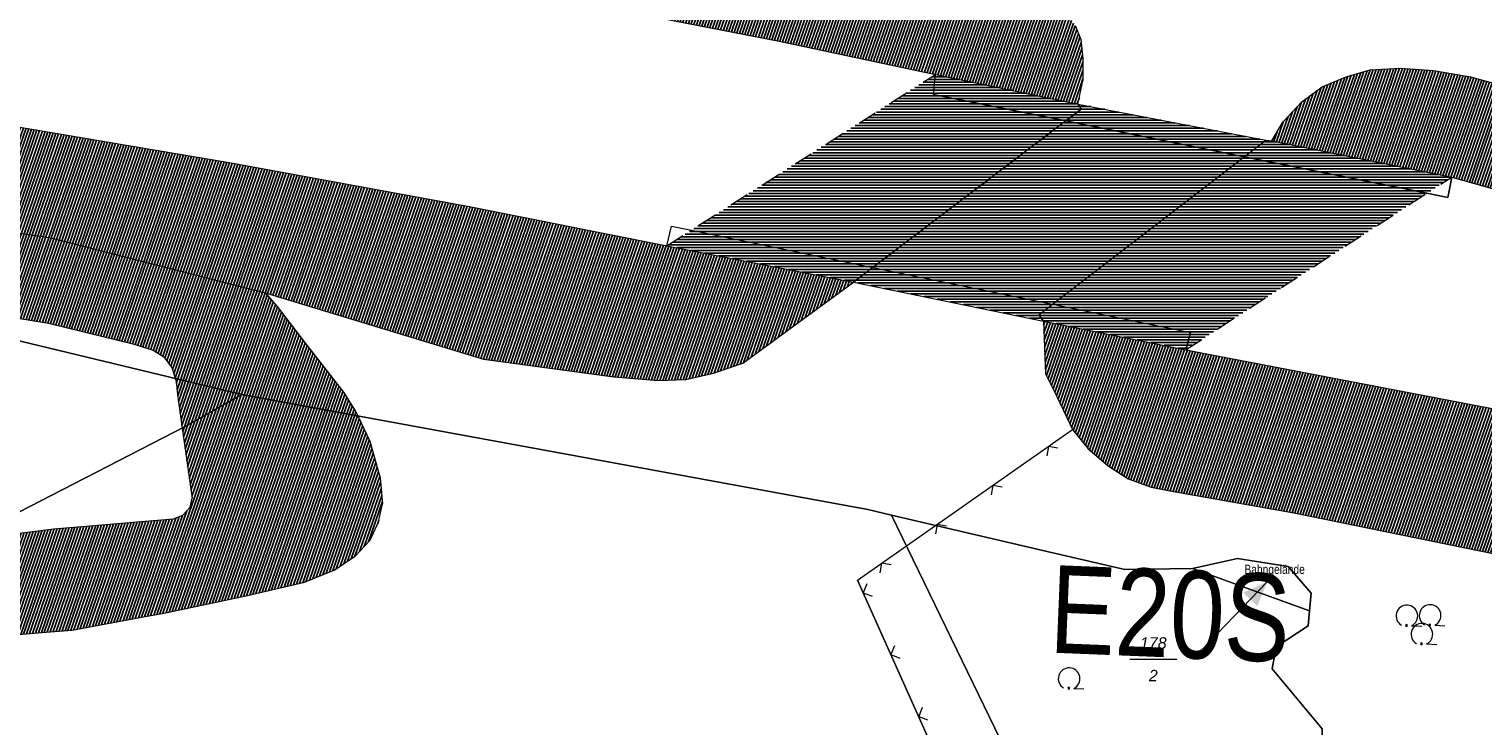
# Model space of a CAD drawing. Header units: metres. Extents: x 345144 to 348639, y 5629211 to 5635235.
# Tile 1032 of 1056: x 347558 to 347665, y 5631561 to 5631613. Entities that reach past the tile are written whole.
import ezdxf
from ezdxf.enums import TextEntityAlignment as Align

# ---------------------------------------------------------------- set-up
doc = ezdxf.new("R2010")
doc.units = ezdxf.units.M
doc.header["$MEASUREMENT"] = 0
doc.linetypes.add('8_8', pattern=[2.8, 1.4, -1.4])
for name, color, linetype in [('028 Geländeform', 7, 'Continuous'), ('081-083 Topographie', 7, 'Continuous'), ('081-083 Topographie Ausg.', 7, 'Continuous'), ('AX Flurstück', 7, 'Continuous'), ('Blatt', 7, 'Continuous'), ('Definitionslinie', 7, 'Continuous'), ('MG Präsentationsobjekt - Linie', 7, 'Continuous'), ('Präsentationsobjekt -Text (punktförmig)', 7, 'Continuous')]:
    doc.layers.add(name, color=color, linetype=linetype)
doc.styles.add('ARIAL', font='arial.ttf', dxfattribs={"height": 1})
doc.styles.add('ARIALIT', font='ariali.ttf', dxfattribs={"height": 1})
pattern_1 = [(250.9552151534, (0, 0), (0.1890527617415, -0.065261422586), [])]

# ---------------------------------------------------------------- blocks, each defined once
blk = doc.blocks.new('alk_7100_nrwx2')
at = {"true_color": 0x2e2e2e}
h = blk.add_hatch(color=250, dxfattribs=at)
edge = h.paths.add_edge_path(flags=0)
edge.add_arc((0.024073, -0.597267), 0.057254, 180, 360, ccw=False)
edge.add_arc((0.024073, -0.597267), 0.057255, 0, 180, ccw=False)
at = {"color": 250, "lineweight": 5, "true_color": 0x2e2e2e, "flags": 128}
blk.add_lwpolyline([(0.349382, -0.597267), (1, -0.597267)], dxfattribs=at)
at = {"color": 250, "lineweight": 5, "true_color": 0x2e2e2e}
for centre, radius, start, end in [((0.024073, 0.012362), 0.690995, -61.91481688, -118.08518312), ((0.024073, -0.597267), 0.057255, 0, 180), ((0.024073, -0.597267), 0.057254, 180, 0)]:
    blk.add_arc(centre, radius, start, end, dxfattribs=at)

msp = doc.modelspace()

# ---------------------------------------------------------------- hatches: boundary and pattern name
at = {"layer": '028 Geländeform', "true_color": 0xb27500}
h = msp.add_hatch(dxfattribs=at)
h.set_pattern_fill('_USER', color=44, scale=0.2, angle=250.95521515, style=0, pattern_type=0)
h.set_pattern_definition(pattern_1)
h.paths.add_polyline_path([(347453.346, 5631629.19), (347453.347, 5631629.194), (347453.347, 5631629.194), (347454.421, 5631634.008), (347454.421, 5631634.008), (347454.496, 5631634.432), (347454.496, 5631634.432), (347454.78, 5631634.811), (347454.78, 5631634.811), (347455.339, 5631635.256), (347455.339, 5631635.256), (347456.074, 5631635.635), (347456.074, 5631635.635), (347456.877, 5631635.799), (347456.877, 5631635.799), (347468.841, 5631638.015), (347468.841, 5631638.015), (347475.877, 5631638.192), (347475.877, 5631638.192), (347482.091, 5631638.349), (347482.091, 5631638.349), (347487.773, 5631638.145), (347487.773, 5631638.145), (347490.272, 5631638.056), (347490.272, 5631638.056), (347511.307, 5631637.542), (347511.307, 5631637.542), (347514.349, 5631637.469), (347514.349, 5631637.469), (347528.224, 5631637.013), (347528.224, 5631637.013), (347542.104, 5631635.616), (347542.104, 5631635.616), (347561.302, 5631632.966), (347561.302, 5631632.966), (347578.793, 5631629.351), (347578.793, 5631629.351), (347589.319, 5631626.973), (347589.319, 5631626.973), (347596.711, 5631625.12), (347596.711, 5631625.12), (347600.596, 5631624.27), (347600.596, 5631624.27), (347623.107, 5631619.387), (347623.107, 5631619.387), (347626.649, 5631618.244), (347626.649, 5631618.244), (347629.424, 5631616.999), (347629.424, 5631616.999), (347633.187, 5631614.942), (347633.187, 5631614.942), (347634.383, 5631613.985), (347634.383, 5631613.985), (347635.181, 5631612.987), (347635.181, 5631612.987), (347635.588, 5631611.957), (347635.588, 5631611.957), (347635.752, 5631610.555), (347635.752, 5631610.555), (347635.741, 5631608.889), (347635.741, 5631608.889), (347635.385, 5631607.183), (347635.385, 5631607.183), (347624.884, 5631609.375), (347624.884, 5631609.375), (347613.376, 5631611.824), (347613.376, 5631611.824), (347589.489, 5631616.481), (347589.489, 5631616.481), (347561.691, 5631620.862), (347561.691, 5631620.862), (347533.953, 5631624.44), (347533.953, 5631624.44), (347496.389, 5631627.353), (347496.389, 5631627.353), (347467.865, 5631629.962), (347467.865, 5631629.962), (347455.903, 5631629.146), (347455.903, 5631629.146), (347453.971, 5631629.179), (347453.971, 5631629.179)], flags=0)
h = msp.add_hatch(dxfattribs=at)
h.set_pattern_fill('_USER', color=44, scale=0.2, angle=250.95521515, style=0, pattern_type=0)
h.set_pattern_definition(pattern_1)
h.paths.add_polyline_path([(347575.506, 5631593.27), (347567.387, 5631595.354), (347567.387, 5631595.354), (347560.101, 5631597.223), (347560.101, 5631597.223), (347559.574, 5631597.359), (347559.574, 5631597.359), (347531.86, 5631601.458), (347531.86, 5631601.458), (347530.322, 5631601.686), (347530.322, 5631601.686), (347529.959, 5631601.721), (347529.959, 5631601.721), (347519.696, 5631602.722), (347519.696, 5631602.722), (347481.585, 5631606.987), (347481.585, 5631606.987), (347479.134, 5631607.355), (347479.134, 5631607.355), (347468.523, 5631608.525), (347468.523, 5631608.525), (347462.48, 5631609.192), (347462.48, 5631609.192), (347460.2, 5631609.511), (347460.2, 5631609.511), (347459.612, 5631609.674), (347459.612, 5631609.674), (347458.984, 5631609.849), (347458.984, 5631609.849), (347457.854, 5631610.449), (347457.854, 5631610.449), (347455.311, 5631612.728), (347455.311, 5631612.728), (347453.557, 5631614.809), (347453.557, 5631614.809), (347453.153, 5631620.401), (347453.153, 5631620.401), (347453.152, 5631620.408), (347453.152, 5631620.408), (347453.75, 5631620.397), (347453.75, 5631620.397), (347455.499, 5631620.365), (347455.499, 5631620.365), (347461.006, 5631615.111), (347461.006, 5631615.111), (347495.415, 5631611.623), (347495.415, 5631611.623), (347511.426, 5631610.418), (347511.426, 5631610.418), (347531.549, 5631608.632), (347531.549, 5631608.632), (347554.368, 5631606.008), (347554.368, 5631606.008), (347572.997, 5631602.853), (347572.997, 5631602.853), (347590.68, 5631599.611), (347590.68, 5631599.611), (347605.108, 5631596.741), (347605.108, 5631596.741), (347618.851, 5631594.065), (347618.851, 5631594.065), (347610.708, 5631588.086), (347610.708, 5631588.086), (347608.543, 5631587.346), (347608.543, 5631587.346), (347606.506, 5631586.873), (347606.506, 5631586.873), (347604.466, 5631586.803), (347604.466, 5631586.803), (347601.186, 5631587.082), (347601.186, 5631587.082), (347591.604, 5631588.368), (347591.604, 5631588.368)], flags=0)
h = msp.add_hatch(dxfattribs=at)
h.set_pattern_fill('_USER', color=44, scale=0.2, angle=250.95521515, style=0, pattern_type=0)
h.set_pattern_definition(pattern_1)
h.paths.add_polyline_path([(347717.598, 5631595.485), (347718.729, 5631595.229), (347718.729, 5631595.229), (347717.905, 5631591.038), (347717.905, 5631591.038), (347717.736, 5631591.087), (347717.736, 5631591.087), (347717.606, 5631590.607), (347717.606, 5631590.607), (347719.222, 5631590.125), (347719.222, 5631590.125), (347721.198, 5631589.537), (347721.198, 5631589.537), (347723.872, 5631588.776), (347723.872, 5631588.776), (347725.583, 5631588.266), (347725.583, 5631588.266), (347726.961, 5631587.855), (347726.961, 5631587.855), (347727.113, 5631588.358), (347727.113, 5631588.358), (347729.355, 5631593.716), (347729.355, 5631593.716), (347728.879, 5631593.96), (347728.879, 5631593.96), (347729.94, 5631595.955), (347729.94, 5631595.955), (347730.559, 5631596.708), (347730.559, 5631596.708), (347731.24, 5631597.149), (347731.24, 5631597.149), (347732.178, 5631597.368), (347732.178, 5631597.368), (347733.343, 5631597.387), (347733.343, 5631597.387), (347751.209, 5631591.605), (347751.209, 5631591.605), (347757.511, 5631589.529), (347757.511, 5631589.529), (347782.259, 5631581.826), (347782.259, 5631581.826), (347782.894, 5631580.825), (347782.894, 5631580.825), (347773.975, 5631583.598), (347773.975, 5631583.598), (347767.769, 5631585.161), (347767.769, 5631585.161), (347778.063, 5631581.984), (347778.063, 5631581.984), (347796.794, 5631576.619), (347796.794, 5631576.619), (347799.745, 5631575.774), (347799.745, 5631575.774), (347800.984, 5631575.145), (347800.984, 5631575.145), (347805.507, 5631573.251), (347805.507, 5631573.251), (347808.816, 5631570.354), (347808.816, 5631570.354), (347807.892, 5631559.075), (347807.892, 5631559.075), (347763.459, 5631572.699), (347763.459, 5631572.699), (347725.803, 5631583.634), (347725.803, 5631583.634), (347724.336, 5631584.06), (347724.336, 5631584.06), (347722.634, 5631584.554), (347722.634, 5631584.554), (347719.891, 5631585.351), (347719.891, 5631585.351), (347718.027, 5631585.892), (347718.027, 5631585.892), (347716.369, 5631586.374), (347716.369, 5631586.374), (347715.982, 5631586.486), (347715.982, 5631586.486), (347690.621, 5631594.01), (347690.621, 5631594.01), (347662.92, 5631601.798), (347662.92, 5631601.798), (347649.668, 5631604.485), (347649.668, 5631604.485), (347650.473, 5631605.854), (347650.473, 5631605.854), (347651.88, 5631607.34), (347651.88, 5631607.34), (347653.377, 5631608.457), (347653.377, 5631608.457), (347655.15, 5631609.203), (347655.15, 5631609.203), (347656.919, 5631609.71), (347656.919, 5631609.71), (347659.142, 5631609.836), (347659.142, 5631609.836), (347661.583, 5631609.669), (347661.583, 5631609.669), (347664.303, 5631609.203), (347664.303, 5631609.203), (347693.442, 5631601.181), (347693.442, 5631601.181)], flags=0)
h = msp.add_hatch(dxfattribs=at)
h.set_pattern_fill('_USER', color=44, scale=0.2, angle=250.95521515, style=0, pattern_type=0)
h.set_pattern_definition(pattern_1)
h.paths.add_polyline_path([(347530.322, 5631601.686), (347531.86, 5631601.458), (347531.86, 5631601.458), (347559.574, 5631597.359), (347559.574, 5631597.359), (347560.101, 5631597.223), (347560.101, 5631597.223), (347567.387, 5631595.354), (347567.387, 5631595.354), (347575.506, 5631593.27), (347575.506, 5631593.27), (347576.386, 5631592.266), (347576.386, 5631592.266), (347578.42, 5631589.639), (347578.42, 5631589.639), (347581.287, 5631585.939), (347581.287, 5631585.939), (347582.189, 5631584.494), (347582.189, 5631584.494), (347582.331, 5631584.194), (347582.331, 5631584.194), (347583.216, 5631582.323), (347583.216, 5631582.323), (347583.985, 5631579.641), (347583.985, 5631579.641), (347584.149, 5631577.717), (347584.149, 5631577.717), (347583.866, 5631576.395), (347583.866, 5631576.395), (347583.249, 5631575.046), (347583.249, 5631575.046), (347582.132, 5631573.853), (347582.132, 5631573.853), (347581.284, 5631573.289), (347581.284, 5631573.289), (347580.633, 5631572.856), (347580.633, 5631572.856), (347578.407, 5631571.932), (347578.407, 5631571.932), (347574.198, 5631570.953), (347574.198, 5631570.953), (347567.956, 5631569.64), (347567.956, 5631569.64), (347566.661, 5631569.401), (347566.661, 5631569.401), (347561.296, 5631568.41), (347561.296, 5631568.41), (347559.387, 5631568.25), (347559.387, 5631568.25), (347552.128, 5631567.641), (347552.128, 5631567.641), (347549.216, 5631567.396), (347549.216, 5631567.396), (347545.229, 5631567.026), (347545.229, 5631567.026), (347543.77, 5631566.89), (347543.77, 5631566.89), (347538.14, 5631566.366), (347538.14, 5631566.366), (347534.088, 5631565.989), (347534.088, 5631565.989), (347530.36, 5631565.844), (347530.36, 5631565.844), (347529.802, 5631565.868), (347529.802, 5631565.868), (347527.124, 5631565.98), (347527.124, 5631565.98), (347523.105, 5631566.408), (347523.105, 5631566.408), (347522.512, 5631566.592), (347522.512, 5631566.592), (347518.604, 5631567.806), (347518.604, 5631567.806), (347516.805, 5631568.622), (347516.805, 5631568.622), (347515.198, 5631569.352), (347515.198, 5631569.352), (347513.276, 5631569.986), (347513.276, 5631569.986), (347512.064, 5631570.226), (347512.064, 5631570.226), (347511.222, 5631570.393), (347511.222, 5631570.393), (347509.202, 5631570.554), (347509.202, 5631570.554), (347506.963, 5631570.387), (347506.963, 5631570.387), (347506.336, 5631570.308), (347506.336, 5631570.308), (347504.611, 5631570.093), (347504.611, 5631570.093), (347499.063, 5631569.025), (347499.063, 5631569.025), (347497.047, 5631568.725), (347497.047, 5631568.725), (347496.912, 5631568.705), (347496.912, 5631568.705), (347494.722, 5631568.817), (347494.722, 5631568.817), (347492.88, 5631569.189), (347492.88, 5631569.189), (347491.414, 5631569.69), (347491.414, 5631569.69), (347490.04, 5631570.431), (347490.04, 5631570.431), (347488.926, 5631571.491), (347488.926, 5631571.491), (347487.867, 5631573.228), (347487.867, 5631573.228), (347487.211, 5631574.863), (347487.211, 5631574.863), (347486.708, 5631576.677), (347486.708, 5631576.677), (347486.488, 5631578.67), (347486.488, 5631578.67), (347486.459, 5631581.567), (347486.459, 5631581.567), (347488.173, 5631581.576), (347488.173, 5631581.576), (347487.768, 5631586.903), (347487.768, 5631586.903), (347487.565, 5631591.202), (347487.565, 5631591.202), (347486.368, 5631591.174), (347486.368, 5631591.174), (347486.358, 5631591.457), (347486.358, 5631591.457), (347486.581, 5631592.627), (347486.581, 5631592.627), (347487.193, 5631593.843), (347487.193, 5631593.843), (347488.054, 5631594.812), (347488.054, 5631594.812), (347489.457, 5631595.513), (347489.457, 5631595.513), (347493.408, 5631597.045), (347493.408, 5631597.045), (347495.894, 5631597.775), (347495.894, 5631597.775), (347496.641, 5631597.994), (347496.641, 5631597.994), (347498.307, 5631598.484), (347498.307, 5631598.484), (347502.004, 5631598.348), (347502.004, 5631598.348), (347507.095, 5631598.081), (347507.095, 5631598.081), (347511.104, 5631597.871), (347511.104, 5631597.871), (347514.535, 5631597.343), (347514.535, 5631597.343), (347521.325, 5631596.298), (347521.325, 5631596.298), (347522.648, 5631596.271), (347522.648, 5631596.271), (347523.967, 5631596.555), (347523.967, 5631596.555), (347525.388, 5631597.274), (347525.388, 5631597.274), (347525.862, 5631597.673), (347525.862, 5631597.673), (347527.013, 5631598.643), (347527.013, 5631598.643), (347529.959, 5631601.721), (347529.959, 5631601.721)], flags=0)
h.paths.add_polyline_path([(347501.893, 5631591.733), (347522.917, 5631590.748), (347522.917, 5631590.748), (347524.202, 5631590.786), (347524.202, 5631590.786), (347525.31, 5631591.081), (347525.31, 5631591.081), (347526.273, 5631591.651), (347526.273, 5631591.651), (347528.374, 5631593.762), (347528.374, 5631593.762), (347530.205, 5631595.273), (347530.205, 5631595.273), (347531.304, 5631595.686), (347531.304, 5631595.686), (347532.501, 5631595.799), (347532.501, 5631595.799), (347534.593, 5631595.343), (347534.593, 5631595.343), (347538.15, 5631594.534), (347538.15, 5631594.534), (347559.557, 5631591.033), (347559.557, 5631591.033), (347565.758, 5631589.517), (347565.758, 5631589.517), (347567.271, 5631589.055), (347567.271, 5631589.055), (347568.049, 5631588.555), (347568.049, 5631588.555), (347568.659, 5631587.722), (347568.659, 5631587.722), (347568.889, 5631586.949), (347568.889, 5631586.949), (347568.947, 5631586.754), (347568.947, 5631586.754), (347569.055, 5631585.775), (347569.055, 5631585.775), (347569.402, 5631583.292), (347569.402, 5631583.292), (347570.121, 5631578.138), (347570.121, 5631578.138), (347569.976, 5631577.478), (347569.976, 5631577.478), (347569.45, 5631576.869), (347569.45, 5631576.869), (347568.768, 5631576.609), (347568.768, 5631576.609), (347559.939, 5631575.871), (347559.939, 5631575.871), (347554.286, 5631575.165), (347554.286, 5631575.165), (347546.791, 5631574.23), (347546.791, 5631574.23), (347535.762, 5631572.866), (347535.762, 5631572.866), (347533.564, 5631572.546), (347533.564, 5631572.546), (347532.231, 5631572.764), (347532.231, 5631572.764), (347530.737, 5631573.295), (347530.737, 5631573.295), (347527.269, 5631575.019), (347527.269, 5631575.019), (347524.249, 5631576.259), (347524.249, 5631576.259), (347519.6, 5631577.944), (347519.6, 5631577.944), (347516.03, 5631578.928), (347516.03, 5631578.928), (347514.076, 5631579.501), (347514.076, 5631579.501), (347512.808, 5631579.573), (347512.808, 5631579.573), (347511.84, 5631579.574), (347511.84, 5631579.574), (347510.76, 5631579.278), (347510.76, 5631579.278), (347507.495, 5631578.091), (347507.495, 5631578.091), (347505.873, 5631577.689), (347505.873, 5631577.689), (347504.143, 5631577.447), (347504.143, 5631577.447), (347502.853, 5631577.472), (347502.853, 5631577.472), (347502.024, 5631577.839), (347502.024, 5631577.839), (347501.206, 5631578.45), (347501.206, 5631578.45), (347500.36, 5631579.43), (347500.36, 5631579.43), (347499.601, 5631580.698), (347499.601, 5631580.698), (347499.172, 5631582), (347499.172, 5631582), (347498.936, 5631583.291), (347498.936, 5631583.291), (347498.877, 5631585.079), (347498.877, 5631585.079), (347499.098, 5631587.04), (347499.098, 5631587.04), (347499.468, 5631588.569), (347499.468, 5631588.569), (347499.92, 5631589.857), (347499.92, 5631589.857), (347500.182, 5631590.45), (347500.182, 5631590.45), (347500.601, 5631590.963), (347500.601, 5631590.963), (347501.204, 5631591.444), (347501.204, 5631591.444)], flags=0)
h = msp.add_hatch(dxfattribs=at)
h.set_pattern_fill('_USER', color=44, scale=0.2, angle=250.95521515, style=0, pattern_type=0)
h.set_pattern_definition(pattern_1)
h.paths.add_polyline_path([(347712.826, 5631574.254), (347711.94, 5631571.029), (347711.94, 5631571.029), (347711.779, 5631570.454), (347711.779, 5631570.454), (347709.769, 5631565.26), (347709.769, 5631565.26), (347709.404, 5631564.926), (347709.404, 5631564.926), (347707.545, 5631564.698), (347707.545, 5631564.698), (347705.535, 5631564.643), (347705.535, 5631564.643), (347704.256, 5631564.769), (347704.256, 5631564.769), (347690.02, 5631568.262), (347690.02, 5631568.262), (347688.23, 5631568.701), (347688.23, 5631568.701), (347685.903, 5631569.261), (347685.903, 5631569.261), (347680.46, 5631570.57), (347680.46, 5631570.57), (347666.068, 5631574.031), (347666.068, 5631574.031), (347651.298, 5631577.059), (347651.298, 5631577.059), (347642.157, 5631578.686), (347642.157, 5631578.686), (347640.775, 5631578.935), (347640.775, 5631578.935), (347639.087, 5631579.56), (347639.087, 5631579.56), (347637.613, 5631580.513), (347637.613, 5631580.513), (347636.139, 5631581.767), (347636.139, 5631581.767), (347634.975, 5631583.183), (347634.975, 5631583.183), (347633.843, 5631585.633), (347633.843, 5631585.633), (347633.007, 5631587.288), (347633.007, 5631587.288), (347632.845, 5631591.188), (347632.845, 5631591.188), (347643.335, 5631589.079), (347643.335, 5631589.079), (347692.465, 5631579.646), (347692.465, 5631579.646), (347699.971, 5631577.563), (347699.971, 5631577.563), (347705.461, 5631576.194), (347705.461, 5631576.194)], flags=0)
at = {"layer": '081-083 Topographie'}
h = msp.add_hatch(dxfattribs=at)
h.set_pattern_fill('_USER', scale=0.2, style=0, pattern_type=0)
h.set_pattern_definition([(0, (0, 0), (0, 0.2), [])])
h.paths.add_polyline_path([(347624.884, 5631609.375), (347635.385, 5631607.183), (347635.385, 5631607.183), (347649.22, 5631604.515), (347649.22, 5631604.515), (347649.668, 5631604.485), (347649.668, 5631604.485), (347662.92, 5631601.798), (347662.92, 5631601.798), (347661.086, 5631600.607), (347661.086, 5631600.607), (347643.335, 5631589.079), (347643.335, 5631589.079), (347632.845, 5631591.188), (347632.845, 5631591.188), (347618.851, 5631594.065), (347618.851, 5631594.065), (347605.108, 5631596.741), (347605.108, 5631596.741), (347606.908, 5631597.891), (347606.908, 5631597.891)], flags=0)
at = {"layer": 'MG Präsentationsobjekt - Linie', "true_color": 0x5e5e5e}
msp.add_hatch(color=251, dxfattribs=at).paths.add_polyline_path([(347648.605599, 5631570.174383), (347647.567491, 5631571.172347), (347649.334, 5631571.971)], flags=0)

# ---------------------------------------------------------------- linework, layer by layer
at = {"layer": '081-083 Topographie', "color": 7, "linetype": 'Continuous', "lineweight": 5, "flags": 128}
for points in [[(347662.92, 5631601.798), (347662.643, 5631600.295), (347662.643, 5631600.295), (347661.086, 5631600.607), (347661.086, 5631600.607), (347647.643, 5631603.302), (347647.643, 5631603.302), (347634.489, 5631605.939), (347634.489, 5631605.939), (347624.739, 5631607.894), (347624.739, 5631607.894), (347624.884, 5631609.375)], [(347635.385, 5631607.183), (347635.632, 5631606.807), (347635.632, 5631606.807), (347634.489, 5631605.939), (347634.489, 5631605.939), (347620.275, 5631595.146), (347620.275, 5631595.146), (347618.851, 5631594.065)], [(347632.845, 5631591.188), (347632.494, 5631591.653), (347632.494, 5631591.653), (347633.504, 5631592.429), (347633.504, 5631592.429), (347647.643, 5631603.302), (347647.643, 5631603.302), (347649.22, 5631604.515)], [(347605.108, 5631596.741), (347605.454, 5631598.189), (347605.454, 5631598.189), (347606.908, 5631597.891), (347606.908, 5631597.891), (347620.275, 5631595.146), (347620.275, 5631595.146), (347633.504, 5631592.429), (347633.504, 5631592.429), (347643.669, 5631590.342), (347643.669, 5631590.342), (347643.335, 5631589.079)], [(347632.233, 5631542.844), (347619.157, 5631572.094), (347619.157, 5631572.094), (347634.975, 5631583.183)]]:
    msp.add_lwpolyline(points, dxfattribs=at)
at = {"layer": 'AX Flurstück', "color": 8, "linetype": 'Continuous', "lineweight": 13, "true_color": 0x808080, "flags": 128}
for points in [[(347537.995, 5631594.406), (347573.789, 5631585.767), (347569.62, 5631583.405), (347555.667, 5631576.252)], [(347666.076, 5631556.081), (347663.238, 5631552.003), (347659.402, 5631550.188), (347655.102, 5631549.512), (347653.133, 5631550.803), (347653.373, 5631561.14), (347649.699, 5631565.542), (347649.995, 5631567.171), (347652.35, 5631568.726), (347652.455, 5631569.833), (347652.578, 5631571.139), (347650.876, 5631573.089), (347647.148, 5631573.681), (347643.816, 5631572.956), (347638.829, 5631572.868), (347633.526, 5631574.114), (347621.651, 5631576.888), (347619.896, 5631577.3), (347580.97, 5631584.445), (347573.789, 5631585.767), (347537.995, 5631594.406)], [(347580.97, 5631584.445), (347619.896, 5631577.3), (347621.651, 5631576.888), (347636.87, 5631545.472), (347639.159, 5631540.823), (347640.892, 5631537.318), (347638.344, 5631536.122), (347621.471, 5631528.201), (347613.87, 5631523.502), (347613.507, 5631523.259), (347583.211, 5631503.844), (347581.332, 5631507.39), (347575.258, 5631518.823), (347573.421, 5631522.283), (347554.402, 5631511.892), (347553.641, 5631512.787), (347542.853, 5631526.38), (347530.174, 5631545.576), (347535.226, 5631555.98), (347541.212, 5631564.879), (347555.667, 5631576.252), (347569.62, 5631583.405), (347573.789, 5631585.767), (347580.97, 5631584.445)], [(347664.365, 5631488.245), (347654.819, 5631509.077), (347640.892, 5631537.318), (347639.159, 5631540.823), (347636.87, 5631545.472), (347621.651, 5631576.888), (347633.526, 5631574.114)], [(347633.526, 5631574.114), (347638.829, 5631572.868), (347643.816, 5631572.956), (347652.455, 5631569.833), (347652.35, 5631568.726), (347649.995, 5631567.171), (347649.699, 5631565.542), (347653.373, 5631561.14), (347653.133, 5631550.803), (347655.102, 5631549.512), (347659.402, 5631550.188), (347663.238, 5631552.003), (347666.076, 5631556.081), (347670.639, 5631560.489), (347672.761, 5631556.079), (347675.696, 5631549.986), (347687.37, 5631525.746), (347696.485, 5631505.952), (347682.847, 5631498.942)], [(347647.148, 5631573.681), (347650.876, 5631573.089), (347652.578, 5631571.139), (347652.455, 5631569.833), (347643.816, 5631572.956), (347647.148, 5631573.681)]]:
    msp.add_lwpolyline(points, dxfattribs=at)
at = {"layer": 'Definitionslinie', "color": 44, "linetype": 'Continuous', "lineweight": 5, "true_color": 0xb27500, "flags": 128}
for points in [[(347589.489, 5631616.481), (347613.376, 5631611.824)], [(347635.181, 5631612.987), (347635.588, 5631611.957)], [(347613.376, 5631611.824), (347624.884, 5631609.375)], [(347635.588, 5631611.957), (347635.752, 5631610.555)], [(347635.752, 5631610.555), (347635.741, 5631608.889)], [(347655.15, 5631609.203), (347656.919, 5631609.71)], [(347656.919, 5631609.71), (347659.142, 5631609.836)], [(347659.142, 5631609.836), (347661.583, 5631609.669)], [(347661.583, 5631609.669), (347664.303, 5631609.203)], [(347624.884, 5631609.375), (347635.385, 5631607.183)], [(347635.385, 5631607.183), (347635.741, 5631608.889)], [(347651.88, 5631607.34), (347653.377, 5631608.457)], [(347653.377, 5631608.457), (347655.15, 5631609.203)], [(347664.303, 5631609.203), (347693.442, 5631601.181)], [(347650.473, 5631605.854), (347651.88, 5631607.34)], [(347554.368, 5631606.008), (347572.997, 5631602.853)], [(347649.668, 5631604.485), (347650.473, 5631605.854)], [(347649.668, 5631604.485), (347662.92, 5631601.798)], [(347572.997, 5631602.853), (347590.68, 5631599.611)], [(347531.86, 5631601.458), (347559.574, 5631597.359)], [(347531.86, 5631601.458), (347559.574, 5631597.359)], [(347662.92, 5631601.798), (347690.621, 5631594.01)], [(347590.68, 5631599.611), (347605.108, 5631596.741)], [(347559.574, 5631597.359), (347560.101, 5631597.223)], [(347559.574, 5631597.359), (347560.101, 5631597.223)], [(347560.101, 5631597.223), (347567.387, 5631595.354)], [(347560.101, 5631597.223), (347567.387, 5631595.354)], [(347605.108, 5631596.741), (347618.851, 5631594.065)], [(347538.15, 5631594.534), (347559.557, 5631591.033)], [(347567.387, 5631595.354), (347575.506, 5631593.27)], [(347567.387, 5631595.354), (347575.506, 5631593.27)], [(347610.708, 5631588.086), (347618.851, 5631594.065)], [(347575.506, 5631593.27), (347591.604, 5631588.368)], [(347575.506, 5631593.27), (347576.386, 5631592.266)], [(347576.386, 5631592.266), (347578.42, 5631589.639)], [(347559.557, 5631591.033), (347565.758, 5631589.517)], [(347632.845, 5631591.188), (347633.007, 5631587.288)], [(347632.845, 5631591.188), (347643.335, 5631589.079)], [(347565.758, 5631589.517), (347567.271, 5631589.055)], [(347578.42, 5631589.639), (347581.287, 5631585.939)], [(347567.271, 5631589.055), (347568.049, 5631588.555)], [(347568.049, 5631588.555), (347568.659, 5631587.722)], [(347591.604, 5631588.368), (347601.186, 5631587.082)], [(347643.335, 5631589.079), (347692.465, 5631579.646)], [(347568.659, 5631587.722), (347568.889, 5631586.949), (347568.889, 5631586.949), (347568.947, 5631586.754)], [(347601.186, 5631587.082), (347604.466, 5631586.803)], [(347606.506, 5631586.873), (347608.543, 5631587.346)], [(347608.543, 5631587.346), (347610.708, 5631588.086)], [(347633.007, 5631587.288), (347633.843, 5631585.633)], [(347568.947, 5631586.754), (347569.055, 5631585.775)], [(347604.466, 5631586.803), (347606.506, 5631586.873)], [(347569.055, 5631585.775), (347569.402, 5631583.292), (347569.402, 5631583.292), (347570.121, 5631578.138)], [(347581.287, 5631585.939), (347582.189, 5631584.494)], [(347633.843, 5631585.633), (347634.975, 5631583.183)], [(347582.189, 5631584.494), (347582.331, 5631584.194), (347582.331, 5631584.194), (347583.216, 5631582.323)], [(347634.975, 5631583.183), (347636.139, 5631581.767)], [(347583.216, 5631582.323), (347583.985, 5631579.641)], [(347636.139, 5631581.767), (347637.613, 5631580.513)], [(347583.985, 5631579.641), (347584.149, 5631577.717)], [(347637.613, 5631580.513), (347639.087, 5631579.56)], [(347639.087, 5631579.56), (347640.775, 5631578.935)], [(347640.775, 5631578.935), (347642.157, 5631578.686)], [(347642.157, 5631578.686), (347651.298, 5631577.059)], [(347569.45, 5631576.869), (347569.976, 5631577.478)], [(347569.976, 5631577.478), (347570.121, 5631578.138)], [(347583.866, 5631576.395), (347584.149, 5631577.717)], [(347559.939, 5631575.871), (347568.768, 5631576.609)], [(347568.768, 5631576.609), (347569.45, 5631576.869)], [(347583.249, 5631575.046), (347583.866, 5631576.395)], [(347651.298, 5631577.059), (347666.068, 5631574.031)], [(347546.791, 5631574.23), (347554.286, 5631575.165), (347554.286, 5631575.165), (347559.939, 5631575.871)], [(347582.132, 5631573.853), (347583.249, 5631575.046)], [(347580.633, 5631572.856), (347581.284, 5631573.289)], [(347581.284, 5631573.289), (347582.132, 5631573.853)], [(347578.407, 5631571.932), (347580.633, 5631572.856)], [(347574.198, 5631570.953), (347578.407, 5631571.932)], [(347567.956, 5631569.64), (347574.198, 5631570.953)], [(347561.296, 5631568.41), (347566.661, 5631569.401)], [(347566.661, 5631569.401), (347567.956, 5631569.64)], [(347552.128, 5631567.641), (347559.387, 5631568.25)], [(347559.387, 5631568.25), (347561.296, 5631568.41)]]:
    msp.add_lwpolyline(points, dxfattribs=at)
at = {"layer": 'Definitionslinie', "color": 7, "linetype": '8_8', "lineweight": 5, "flags": 128}
for points in [[(347605.108, 5631596.741), (347606.908, 5631597.891), (347606.908, 5631597.891), (347624.884, 5631609.375)], [(347618.851, 5631594.065), (347620.275, 5631595.146), (347620.275, 5631595.146), (347634.489, 5631605.939), (347634.489, 5631605.939), (347635.632, 5631606.807)], [(347635.385, 5631607.183), (347635.632, 5631606.807)], [(347632.494, 5631591.653), (347633.504, 5631592.429), (347633.504, 5631592.429), (347647.643, 5631603.302), (347647.643, 5631603.302), (347649.22, 5631604.515)], [(347643.335, 5631589.079), (347661.086, 5631600.607), (347661.086, 5631600.607), (347662.92, 5631601.798)], [(347632.494, 5631591.653), (347632.845, 5631591.188)]]:
    msp.add_lwpolyline(points, dxfattribs=at)
at = {"layer": 'Definitionslinie', "color": 7, "linetype": 'Continuous', "lineweight": 5, "flags": 128}
for points in [[(347624.739, 5631607.894), (347624.884, 5631609.375)], [(347624.739, 5631607.894), (347634.489, 5631605.939), (347634.489, 5631605.939), (347647.643, 5631603.302), (347647.643, 5631603.302), (347661.086, 5631600.607), (347661.086, 5631600.607), (347662.643, 5631600.295)], [(347662.643, 5631600.295), (347662.92, 5631601.798)], [(347605.108, 5631596.741), (347605.454, 5631598.189)], [(347605.454, 5631598.189), (347606.908, 5631597.891), (347606.908, 5631597.891), (347620.275, 5631595.146), (347620.275, 5631595.146), (347633.504, 5631592.429), (347633.504, 5631592.429), (347643.669, 5631590.342)], [(347643.335, 5631589.079), (347643.669, 5631590.342)], [(347619.157, 5631572.094), (347634.975, 5631583.183)], [(347633.904, 5631581.821), (347633.207, 5631581.944), (347633.085, 5631581.247)], [(347633.904, 5631581.821), (347633.207, 5631581.944), (347633.085, 5631581.247)], [(347629.81, 5631578.951), (347629.113, 5631579.074), (347628.991, 5631578.377)], [(347629.81, 5631578.951), (347629.113, 5631579.074), (347628.991, 5631578.377)], [(347625.715, 5631576.081), (347625.019, 5631576.203), (347624.897, 5631575.507)], [(347625.715, 5631576.081), (347625.019, 5631576.203), (347624.897, 5631575.507)], [(347621.621, 5631573.211), (347620.925, 5631573.333), (347620.802, 5631572.637)], [(347621.621, 5631573.211), (347620.925, 5631573.333), (347620.802, 5631572.637)], [(347619.157, 5631572.094), (347632.233, 5631542.844)], [(347619.826, 5631571.823), (347619.573, 5631571.163), (347620.234, 5631570.911)], [(347619.826, 5631571.823), (347619.573, 5631571.163), (347620.234, 5631570.911)], [(347621.866, 5631567.259), (347621.614, 5631566.598), (347622.274, 5631566.346)], [(347621.866, 5631567.259), (347621.614, 5631566.598), (347622.274, 5631566.346)], [(347623.907, 5631562.694), (347623.654, 5631562.034), (347624.315, 5631561.781)], [(347623.907, 5631562.694), (347623.654, 5631562.034), (347624.315, 5631561.781)]]:
    msp.add_lwpolyline(points, dxfattribs=at)
at = {"layer": 'Definitionslinie', "color": 7, "linetype": 'Continuous', "lineweight": 13, "flags": 128}
for points in [[(347624.884, 5631609.375), (347635.385, 5631607.183)], [(347635.385, 5631607.183), (347649.22, 5631604.515)], [(347649.22, 5631604.515), (347649.668, 5631604.485)], [(347649.668, 5631604.485), (347662.92, 5631601.798)], [(347605.108, 5631596.741), (347618.851, 5631594.065)], [(347618.851, 5631594.065), (347632.845, 5631591.188)], [(347632.845, 5631591.188), (347643.335, 5631589.079)]]:
    msp.add_lwpolyline(points, dxfattribs=at)
at = {"layer": 'MG Präsentationsobjekt - Linie', "color": 251, "linetype": 'Continuous', "lineweight": 13, "true_color": 0x5e5e5e, "flags": 128}
msp.add_lwpolyline([(347649.334, 5631571.971), (347643.84, 5631566.256)], dxfattribs=at)
at = {"layer": 'Präsentationsobjekt -Text (punktförmig)', "color": 251, "linetype": 'Continuous', "lineweight": 13, "true_color": 0x5e5e5e, "flags": 128}
msp.add_lwpolyline([(347639.1994, 5631566.25752), (347642.6806, 5631566.25752)], dxfattribs=at)

# ---------------------------------------------------------------- block references
at = {"layer": '081-083 Topographie', "xscale": 1.15275, "yscale": 1.15275, "rotation": -2.326036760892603}
for p in [(347659.594, 5631569.438), (347661.301, 5631569.469), (347660.697, 5631568.09), (347634.708, 5631564.812)]:
    msp.add_blockref('alk_7100_nrwx2', p, dxfattribs=at)

# ---------------------------------------------------------------- texts
at = {"layer": '081-083 Topographie Ausg.', "color": 7, "style": 'ARIAL', "width": 0.8}
msp.add_text('Bahngelände', height=0.6762, dxfattribs=at).set_placement((347647.648, 5631572.55))
at = {"layer": 'Blatt', "color": 205, "true_color": 0x873099, "style": 'ARIAL', "width": 0.8}
msp.add_text('E20S', height=6.4592501, rotation=-2.32544511, dxfattribs=at).set_placement((347642.182, 5631569.623), align=Align.MIDDLE_CENTER)
at = {"layer": 'Präsentationsobjekt -Text (punktförmig)', "color": 8, "true_color": 0x808080, "style": 'ARIALIT'}
for s, p in [('178', (347640.94, 5631567.46088)), ('2', (347640.94, 5631565.05416))]:
    msp.add_text(s, height=0.8421, dxfattribs=at).set_placement(p, align=Align.MIDDLE_CENTER)

doc.saveas('drawing.dxf')
